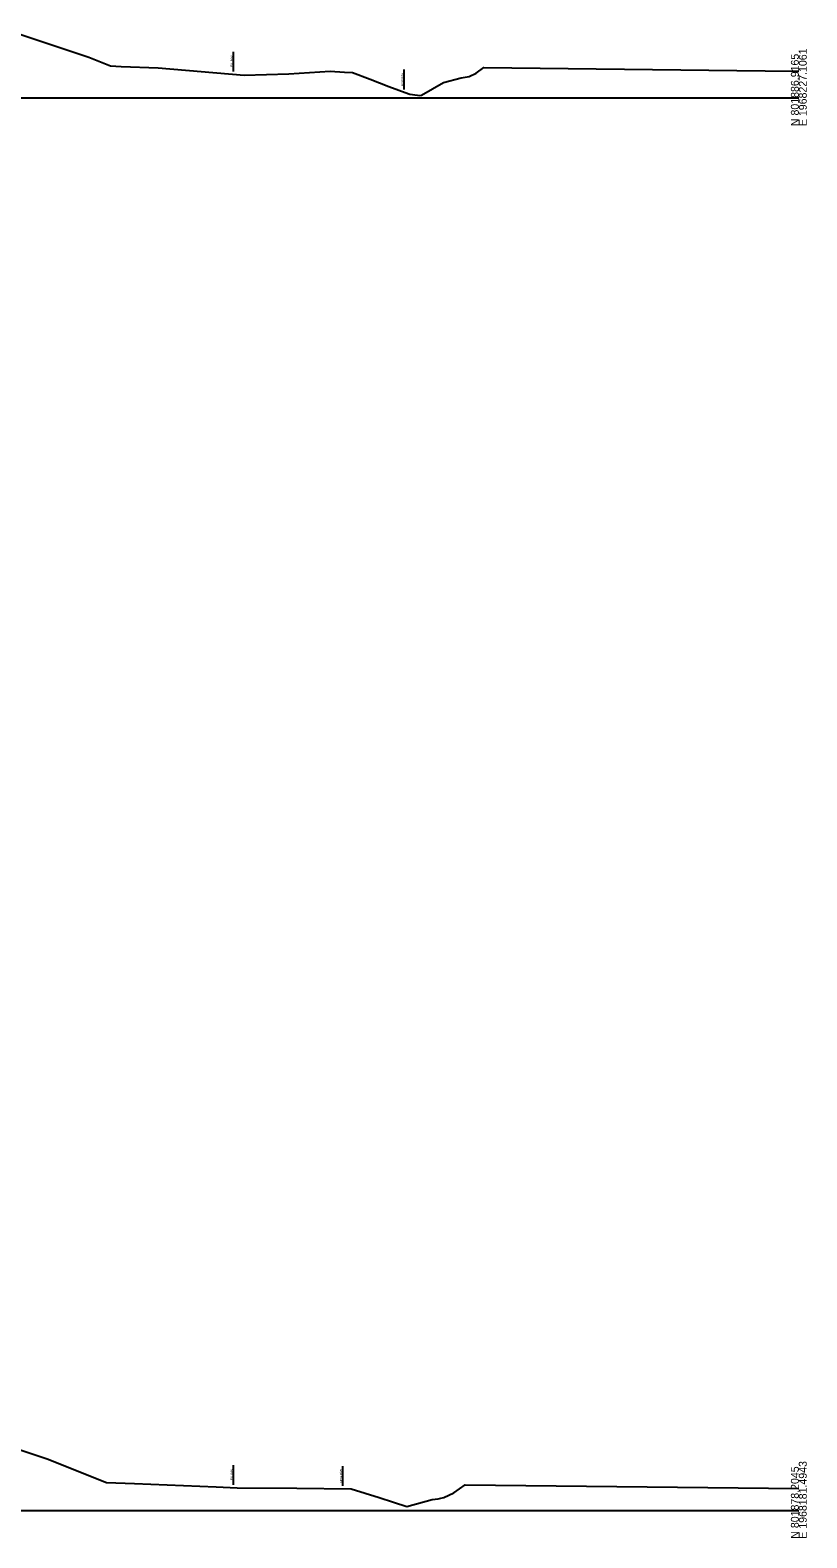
# Model space of a CAD drawing. Extents: x -4026 to 9638, y -10 to 19609.
# Drawn here: x 4428 to 4703, y 18990 to 19524 of the extents above; entities that cross this region are included whole.
import ezdxf

# ---------------------------------------------------------------- set-up
doc = ezdxf.new("R2010")
doc.units = 0
for name, color, linetype in [('RD_GPK_XS_Cell', 7, 'Continuous'), ('RD_XS_ExGround', 7, 'Continuous'), ('RD_XS_ExRW', 7, 'Continuous'), ('RD_XS_NewRW', 7, 'Continuous')]:
    doc.layers.add(name, color=color, linetype=linetype)

msp = doc.modelspace()

# ---------------------------------------------------------------- linework, layer by layer
at = {"layer": 'RD_GPK_XS_Cell'}
for p, q in [((4350, 19500), (4700, 19500)), ((4350, 19000), (4700, 19000))]:
    msp.add_line(p, q, dxfattribs=at)
at = {"layer": 'RD_XS_ExGround'}
for points in [[(4420.14, 19523.96), (4448.74, 19514.34), (4456.47, 19511.28), (4460.16, 19511.12), (4473.3, 19510.62), (4503.68, 19508), (4519.57, 19508.47), (4534.13, 19509.41), (4539.18, 19509.08), (4542.06, 19508.94), (4548.36, 19506.65), (4554.97, 19503.96), (4561.98, 19501.4), (4562.34, 19501.35), (4565.02, 19500.93), (4565.93, 19500.78), (4566.53, 19500.93), (4574.32, 19505.42), (4580.5, 19507.11), (4581.95, 19507.33), (4582.61, 19507.44), (4583.38, 19507.59), (4585.83, 19508.75), (4588.59, 19510.78), (4698.06, 19509.5), (4700, 19509.5)], [(4420.94, 19022.64), (4434, 19018.24), (4454.97, 19009.92), (4464.95, 19009.51), (4493.81, 19008.41), (4501.26, 19008), (4522.37, 19007.87), (4541.61, 19007.67), (4551.45, 19004.59), (4556.55, 19002.97), (4561.34, 19001.4), (4570.29, 19003.85), (4572.37, 19004.16), (4573.32, 19004.32), (4574.42, 19004.54), (4577.93, 19006.19), (4581.9, 19009.1), (4700, 19007.72)]]:
    msp.add_lwpolyline(points, dxfattribs=at)
at = {"layer": 'RD_XS_ExRW'}
for p, q in [((4500, 19509.31), (4500, 19516.31)), ((4500, 19009.07), (4500, 19016.07))]:
    msp.add_line(p, q, dxfattribs=at)
at = {"layer": 'RD_XS_NewRW'}
for p, q in [((4560.36, 19502.99), (4560.36, 19509.99)), ((4538.62, 19008.7), (4538.62, 19015.7))]:
    msp.add_line(p, q, dxfattribs=at)

# ---------------------------------------------------------------- texts
at = {"layer": 'RD_GPK_XS_Cell'}
for s, p in [('E 1968227.1061', (4702.8, 19490)), ('N 801886.9165', (4700, 19490)), ('N 801878.2045', (4700, 18990)), ('E 1968181.4943', (4702.8, 18990))]:
    msp.add_text(s, height=2.8, rotation=90, dxfattribs=at).set_placement(p)
at = {"layer": 'RD_XS_ExRW'}
for p in [(4499.75, 19511), (4499.75, 19010.75)]:
    msp.add_text('EX. R/W ', height=0.75, rotation=90, dxfattribs=at).set_placement(p)
at = {"layer": 'RD_XS_NewRW'}
for p in [(4560.11, 19504.14), (4538.37, 19009.85)]:
    msp.add_text('NEW R/W ', height=0.75, rotation=90, dxfattribs=at).set_placement(p)

doc.saveas('drawing.dxf')
